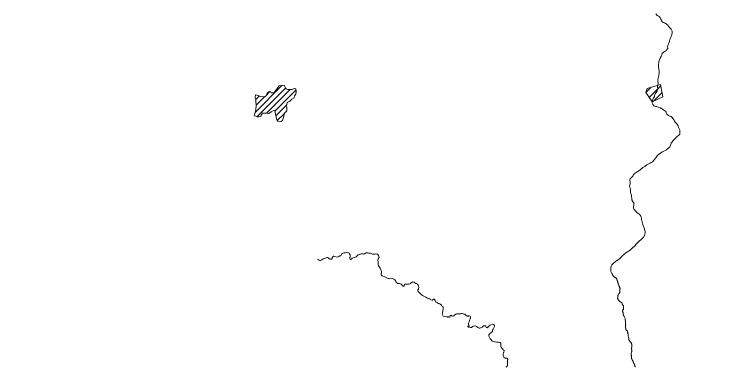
# Model space of a CAD drawing. Extents: x -1643653 to 4543381, y 1624270 to 13878484.
# Drawn here: x 589726 to 594659, y 8916524 to 8918990 of the extents above; entities that cross this region are included whole.
import ezdxf

# ---------------------------------------------------------------- set-up
doc = ezdxf.new("R2010")
doc.units = 0
doc.header["$LTSCALE"] = 200
doc.layers.add('6', color=7, linetype='Continuous', lineweight=13)
doc.layers.add('60', color=7, linetype='Continuous', lineweight=13)

msp = doc.modelspace()

# ---------------------------------------------------------------- linework, layer by layer
at = {"layer": '6'}
for p, q in [((591411.9, 8918304.7), (591597.7, 8918490.6)), ((591422.4, 8918272.8), (591622.2, 8918472.6)), ((594142, 8918443.1), (594177.6, 8918478.7)), ((594163.5, 8918408.1), (594244.8, 8918489.3)), ((591486.8, 8918422.1), (591512.9, 8918448.1)), ((591488.7, 8918296.7), (591654.9, 8918462.8)), ((591549.2, 8918314.7), (591696.1, 8918461.7)), ((594192.4, 8918380.4), (594254.3, 8918442.2)), ((591414.7, 8918392.4), (591440.2, 8918417.8)), ((591417.3, 8918352.5), (591478.5, 8918413.8)), ((591680.6, 8918403.7), (591683.7, 8918406.8)), ((591555.8, 8918278.9), (591630.3, 8918353.4)), ((591565.1, 8918245.7), (591614.9, 8918295.5))]:
    msp.add_line(p, q, dxfattribs=at)
for points in [[(594211, 8918993.2), (594213.8, 8918990.1), (594215.9, 8918986), (594218.1, 8918982.6), (594220.8, 8918980), (594229.2, 8918976.9), (594232.7, 8918974.8), (594237.1, 8918971.2), (594237.6, 8918969.7), (594238.5, 8918969.2), (594241.7, 8918964.5), (594242.7, 8918961.5), (594245.7, 8918955.2), (594252.2, 8918942.7), (594253.9, 8918939.9), (594258.7, 8918934.5), (594263.2, 8918932.8), (594267.2, 8918931.8), (594270.4, 8918930.5), (594278.7, 8918925.5), (594282.4, 8918923.7), (594285.8, 8918920.4), (594294.4, 8918913.4), (594297.9, 8918909.5), (594310.8, 8918892.4), (594318.5, 8918884.1)], [(594318.5, 8918884.1), (594320.6, 8918880.8), (594323.3, 8918875.6), (594324.2, 8918871.7), (594324.4, 8918867.9), (594324.2, 8918856.3), (594321.1, 8918841.2), (594318.7, 8918836.7), (594310.1, 8918817.8), (594309, 8918813.9), (594307.1, 8918802.5), (594306.1, 8918798.8), (594301.1, 8918787), (594299.1, 8918782.9), (594296.6, 8918775.6), (594295.7, 8918771.5), (594293.6, 8918764.6), (594293.4, 8918763.3), (594293.7, 8918750.3), (594288.3, 8918743.2), (594288.3, 8918741), (594285.3, 8918736.3), (594280.2, 8918732.5), (594275.5, 8918730.9), (594270.3, 8918727.7), (594265, 8918724), (594260, 8918719.7), (594256.3, 8918715.8), (594253.8, 8918709.3), (594252.3, 8918704.3), (594251, 8918698.8), (594248.9, 8918693.8), (594241.2, 8918682), (594231.1, 8918658.5), (594231.2, 8918658.1), (594232, 8918657.3), (594229.8, 8918634.4)], [(594229.8, 8918634.4), (594229.4, 8918626.8), (594229.4, 8918618.7), (594229.9, 8918614.3), (594234.2, 8918597.5), (594234.5, 8918593), (594235.3, 8918588.7), (594234.5, 8918584.1), (594234.2, 8918576.6), (594229.4, 8918550.1), (594227.7, 8918544.2), (594226.7, 8918539.7), (594226, 8918534.1), (594226, 8918534.1), (594226.3, 8918528.8), (594225.8, 8918523.7), (594225.5, 8918518.7), (594226.2, 8918513), (594226.4, 8918503.1), (594225.9, 8918497.8), (594222.9, 8918478.5), (594225.7, 8918466.4), (594224.2, 8918463.6), (594220.6, 8918454.3), (594217.9, 8918449.3), (594213.5, 8918443), (594207, 8918432.6), (594204.3, 8918426.8), (594202.6, 8918420.8), (594200.6, 8918415.2), (594195.5, 8918404.1), (594190.1, 8918393.3), (594187.9, 8918387.5), (594184.7, 8918376.6), (594184.9, 8918370.8), (594187, 8918364.9), (594189.1, 8918360.3), (594190.8, 8918358.7), (594197.9, 8918349.7), (594203, 8918347.3), (594209.9, 8918345.4), (594215.5, 8918343.5), (594221, 8918342.3), (594227, 8918339.7), (594243.4, 8918334.2), (594249, 8918331.2), (594254.3, 8918327.9), (594259.7, 8918323.2), (594278.4, 8918312.6), (594280.9, 8918310.6), (594282.4, 8918307), (594284.2, 8918299.2), (594288, 8918291.6), (594291.1, 8918287.7), (594298.5, 8918281.2), (594305.1, 8918277.9), (594318.7, 8918273.9), (594322.3, 8918270.7), (594326, 8918266.5), (594330.9, 8918259.4), (594338.1, 8918247.6), (594342.2, 8918241.9), (594347, 8918235.8), (594352.2, 8918228.3), (594356.9, 8918222.7)], [(594356.9, 8918222.7), (594362.6, 8918215.2), (594366.3, 8918208.8), (594367.2, 8918206.5), (594369.2, 8918197.1), (594371.3, 8918192), (594379.1, 8918179), (594379.3, 8918164), (594378.1, 8918151.2), (594377.6, 8918150.3), (594374.2, 8918147.3), (594370.9, 8918143.8), (594360.6, 8918133.9), (594353.5, 8918126.4), (594345.8, 8918119.7), (594335.9, 8918110.5), (594329.6, 8918103.7), (594322.5, 8918093.3), (594319.2, 8918087.2), (594311.5, 8918068), (594308.1, 8918063.2), (594300.7, 8918054.8), (594292.7, 8918047.9), (594288.6, 8918044.7), (594284.7, 8918042.2), (594275.5, 8918037.2), (594265.8, 8918032.8), (594257.1, 8918027.6), (594244.9, 8918019.5), (594236.9, 8918014.4), (594226.2, 8918005.8), (594220, 8917998.6), (594210.8, 8917984.6), (594199.9, 8917970.5), (594190.8, 8917960.6), (594187.2, 8917958), (594183.4, 8917955.8)], [(594183.4, 8917955.8), (594179, 8917952.7), (594170.7, 8917948.4), (594165.8, 8917946.4), (594161.4, 8917944.2), (594153.3, 8917939.3), (594149.1, 8917936.1), (594145.3, 8917933.7), (594141.4, 8917930.6), (594133.6, 8917925.1), (594129.4, 8917922.8), (594120.9, 8917917.5), (594112.6, 8917911.6), (594092.7, 8917895.3), (594092.7, 8917895.3), (594085.5, 8917890.2), (594080.6, 8917887.2), (594060.4, 8917872.8), (594056.9, 8917869.3), (594053.1, 8917864.7), (594051.8, 8917860.8), (594049.8, 8917856.4), (594046.6, 8917851.8), (594044.8, 8917849.8), (594043.5, 8917849.5), (594041.5, 8917847.4), (594037.2, 8917844.1), (594034.4, 8917841.3), (594032, 8917837.6), (594029.7, 8917831.9), (594029.7, 8917830.6), (594030.3, 8917827.2), (594030.6, 8917818.2), (594031.4, 8917813.3), (594031.2, 8917804.4), (594027.6, 8917790.3), (594027.1, 8917783.8), (594028.2, 8917780.5), (594030.8, 8917775.8), (594034.7, 8917761.2), (594034.8, 8917756.1), (594033.8, 8917751.4), (594034.2, 8917746.7), (594035, 8917742), (594036.9, 8917736.7), (594040.4, 8917723), (594041.9, 8917713.4), (594042.5, 8917704.3), (594042.1, 8917699.4), (594043.7, 8917692.4), (594046.8, 8917685.8), (594048.8, 8917680.8), (594056.4, 8917670.7), (594056.8, 8917657.1), (594056.3, 8917653.6), (594054.1, 8917643.9), (594054.4, 8917636.5), (594057.6, 8917628.1), (594059.6, 8917625.2), (594069.2, 8917613.9), (594078.3, 8917603.7), (594081.6, 8917600.5), (594093.3, 8917592.7), (594097.4, 8917588.8), (594101.6, 8917584)], [(594101.6, 8917584), (594105.5, 8917577), (594107.4, 8917572.3), (594109.8, 8917562.8), (594111.5, 8917551.9), (594115.2, 8917541.6), (594116, 8917536.1), (594118.5, 8917526.4), (594120.4, 8917521.1), (594122.4, 8917510.8), (594124.1, 8917505.5), (594130.7, 8917489.7), (594132.2, 8917485.1), (594136.2, 8917470.1), (594136.4, 8917466.5), (594133.8, 8917447.3), (594123.8, 8917430.6), (594121.9, 8917428.8), (594111.8, 8917416.9), (594108, 8917414.7), (594103.1, 8917410.6), (594098.2, 8917407.2), (594092.5, 8917400), (594082.3, 8917390.2), (594081.2, 8917388.3), (594080.2, 8917387.9), (594073.3, 8917381.9), (594071.7, 8917379.7), (594065.5, 8917373), (594057.6, 8917363.5), (594053.4, 8917359.7), (594050.1, 8917358.1), (594047.2, 8917356.1), (594032.8, 8917341.7), (594024.6, 8917335.2), (594019.5, 8917331.6), (594013.8, 8917328.6)], [(591845.6, 8917277.7), (591849.8, 8917275.1), (591853.6, 8917272.5), (591856.8, 8917269), (591862.9, 8917267.1), (591867.4, 8917268), (591872, 8917270), (591877.2, 8917272.6), (591881.7, 8917277.1), (591886.9, 8917279.1), (591892.6, 8917280.1), (591898, 8917281.9), (591911.5, 8917288.4), (591912.4, 8917288.6), (591915.1, 8917288.6), (591920.4, 8917287.1), (591926.3, 8917282.5), (591930.3, 8917278.6), (591932.7, 8917277.4), (591936.8, 8917276.8), (591941.4, 8917276.7), (591944.6, 8917276.9), (591947.1, 8917278.1), (591948.1, 8917279.7), (591949.7, 8917285.5), (591949.8, 8917289.9), (591950.3, 8917291.2), (591955, 8917296), (591957.2, 8917297.2), (591960.7, 8917297.4), (591967.8, 8917295.8), (591977.8, 8917292.2), (591984.7, 8917291.9), (591990.2, 8917292.5), (591994.9, 8917294.9), (591999.7, 8917299.4), (592005.2, 8917299.8), (592009.9, 8917301.1), (592011.7, 8917303.8), (592015.8, 8917313), (592018.7, 8917315.7), (592023.7, 8917319), (592029.6, 8917320.3), (592041.4, 8917322.1), (592052.1, 8917322.6), (592057.4, 8917322.2), (592062.2, 8917321), (592066.4, 8917317.7), (592070.9, 8917313), (592074.3, 8917307.5), (592075.4, 8917304.4), (592075.4, 8917301.5), (592073.8, 8917290.7), (592072.7, 8917288.2), (592072.1, 8917282.9), (592074, 8917277.7), (592076.8, 8917274.7), (592078.7, 8917274.3), (592079.6, 8917274.6), (592084.5, 8917277.6), (592088.2, 8917282.7), (592095.4, 8917287), (592106.7, 8917288.2), (592112.7, 8917290), (592116.6, 8917292.6), (592124.8, 8917301.6), (592131.5, 8917306.6), (592137, 8917309.7), (592142.4, 8917311.8), (592147.8, 8917312.8), (592153, 8917313.4), (592159.1, 8917313), (592164.9, 8917313), (592170.5, 8917312.2), (592175.5, 8917314.6), (592185.9, 8917320.4), (592190.5, 8917321.4), (592197.2, 8917321.6), (592203.6, 8917319.4), (592216.4, 8917318.6), (592225.5, 8917314.4), (592230.7, 8917312.4), (592236.7, 8917310.9), (592242.4, 8917311.1), (592248.1, 8917312.4), (592254.1, 8917313.4), (592259.9, 8917312.8), (592265.1, 8917310.8), (592269.7, 8917306.4), (592271.2, 8917303.7), (592272.3, 8917302.9), (592275.7, 8917294.6), (592276.6, 8917289.2), (592275.9, 8917285.5), (592271.4, 8917280), (592269.1, 8917275.7), (592268.3, 8917270.4), (592269.3, 8917258.8), (592269.4, 8917252.5), (592269.9, 8917242.9), (592271, 8917236.8)], [(594013.8, 8917328.6), (594002.2, 8917321.7), (593997.8, 8917317.7), (593992.7, 8917313.9), (593983, 8917305.5), (593978.9, 8917301.4), (593974.3, 8917296.2), (593970.9, 8917293.4), (593969.1, 8917291.2), (593967, 8917289.2), (593965, 8917286.7), (593956.6, 8917279), (593947, 8917272), (593941.1, 8917268.3), (593935.1, 8917264.2), (593935.1, 8917264.2), (593928.8, 8917260.8), (593923.4, 8917256.6), (593915.3, 8917249), (593903.6, 8917237.6), (593897.8, 8917227.8), (593896.4, 8917217.3), (593896.4, 8917205.8), (593897.2, 8917190.4), (593902.9, 8917177.1)], [(592271, 8917236.8), (592271, 8917236.8), (592273.1, 8917230.7), (592276.2, 8917225.3), (592283.8, 8917214), (592289.3, 8917203.3), (592291.5, 8917197.8), (592292.7, 8917191.5), (592292.7, 8917186.1), (592291.4, 8917175.2), (592292.2, 8917167.6), (592294.6, 8917164.1), (592298.4, 8917159.7), (592302.7, 8917157), (592312.9, 8917154.9), (592340.3, 8917142.5), (592345.8, 8917140.6), (592351.5, 8917140.3), (592368.9, 8917141.3), (592375.2, 8917139.3), (592380.7, 8917136.4), (592385.9, 8917133), (592391.1, 8917128.2), (592394.3, 8917122.2), (592396.1, 8917116.6), (592401.1, 8917111.7), (592408.1, 8917107.8), (592414, 8917106.3), (592419.4, 8917106.8), (592426.8, 8917105.2), (592427.4, 8917104.2), (592430.7, 8917101.9), (592435, 8917097.5), (592440.3, 8917091), (592442.3, 8917089.4), (592445.5, 8917088.1), (592448.1, 8917088.1), (592450.3, 8917088.5), (592453.1, 8917091.5), (592453.5, 8917097.1), (592454.4, 8917098.7), (592456.8, 8917101.6), (592459.2, 8917102.1), (592461.5, 8917101.7), (592466.7, 8917101.4), (592477.9, 8917102.8), (592484.1, 8917103.1), (592490.6, 8917104.9), (592495.6, 8917107.8), (592501.1, 8917111.9), (592506.7, 8917114.8), (592512.7, 8917117.4), (592516.7, 8917115.1), (592521.3, 8917115.6), (592526.3, 8917111.3), (592534.6, 8917107.5), (592540.1, 8917103.7), (592545.8, 8917101), (592550.4, 8917094.7), (592552.6, 8917089), (592553.4, 8917082.9), (592553.4, 8917078), (592552.7, 8917072.4), (592551.6, 8917066.9), (592548.2, 8917061.5), (592547.3, 8917059.6), (592547.3, 8917054.7), (592550.3, 8917050.4), (592561.6, 8917039.8), (592567, 8917034.3), (592574.5, 8917027.9), (592580.6, 8917023.7), (592585.8, 8917020.6), (592602.8, 8917011.8), (592614.3, 8917004.6), (592619.5, 8917002), (592624.7, 8917000), (592631.2, 8916998.5), (592636.2, 8916996.2), (592639.5, 8916993.2), (592646.8, 8916991.2), (592649.2, 8916991.1), (592657.9, 8916996.1), (592661, 8916996.4), (592661.7, 8916996.2), (592664.2, 8916994.4), (592669.2, 8916988.6), (592669.9, 8916983.4), (592673, 8916976.8), (592677.8, 8916976.1), (592684.1, 8916973.9), (592685.2, 8916971.8), (592686.4, 8916967), (592687.1, 8916966.5), (592688.8, 8916965.9), (592697.7, 8916966), (592700.3, 8916965.4), (592702.8, 8916961.5), (592705, 8916960.5), (592709.9, 8916959.1), (592711.1, 8916957.5)], [(593902.9, 8917177.1), (593903.3, 8917176.8), (593904.7, 8917174.2), (593905.7, 8917172.4), (593907.1, 8917170.5), (593907.6, 8917168.2), (593908.2, 8917166.1), (593909.6, 8917164.5), (593911.5, 8917162.4), (593913.4, 8917160.1), (593915.1, 8917157.8), (593916.8, 8917155.9), (593918.8, 8917154), (593921, 8917152.1), (593923.3, 8917150.5), (593925.2, 8917149.7), (593927.4, 8917149.1), (593929.2, 8917147.8), (593931.1, 8917146.3)], [(593931.1, 8917146.3), (593932.9, 8917144.8), (593934.6, 8917143.4), (593935.8, 8917141.6), (593937.2, 8917139), (593938.6, 8917136.1), (593939.6, 8917133.4), (593940.2, 8917130.4), (593940.6, 8917129.7), (593941.3, 8917127.8), (593942, 8917125.9), (593942.7, 8917123.3), (593943.6, 8917121.1), (593944.4, 8917118.9), (593945.6, 8917115.6), (593945.6, 8917113.4), (593945.5, 8917110.8), (593947.3, 8917109.4), (593948.1, 8917106.8), (593948.1, 8917104.1), (593949.5, 8917101.2), (593951.9, 8917098.4), (593952.4, 8917096.3), (593952.4, 8917093.7), (593953.1, 8917090.6), (593954, 8917088.6), (593955.3, 8917085.7), (593956.2, 8917083), (593958, 8917078.9), (593960.2, 8917076.7), (593961.5, 8917074.9), (593961.7, 8917072.7), (593961.6, 8917070.6), (593961, 8917068.3), (593959.9, 8917066.4), (593958.7, 8917063.9), (593958.4, 8917060.7), (593958.2, 8917058.7), (593957.8, 8917055.3), (593959.4, 8917052.8), (593959.5, 8917050.1), (593959.2, 8917047.4), (593958.9, 8917045.3), (593958.2, 8917043.1), (593957.5, 8917040.4), (593956.4, 8917038.4), (593954.2, 8917037.3), (593951.9, 8917035.2), (593950.4, 8917033.6), (593948.4, 8917030.6), (593947.5, 8917028.2), (593947.6, 8917026.8), (593946.7, 8917024.4), (593946.1, 8917022.4), (593945.3, 8917020.3), (593944.6, 8917017.9), (593944.4, 8917015.8), (593944.3, 8917011.7), (593944.3, 8917009.3), (593944.2, 8917006), (593944.1, 8917003.4), (593945.1, 8917000.9), (593946.1, 8916997.5), (593947.1, 8916994), (593948.5, 8916991.6), (593949.9, 8916990.1), (593952, 8916987.6), (593955, 8916986.6), (593956.8, 8916985), (593958, 8916983.3), (593959.8, 8916981.8), (593962.7, 8916979.6), (593965, 8916977.8), (593966.6, 8916976.2), (593968.3, 8916974.8), (593970.8, 8916974.3), (593972.3, 8916972.9), (593973.6, 8916971.1), (593975.1, 8916969.2), (593975.6, 8916967.1), (593975.8, 8916964.8), (593976.7, 8916962.3), (593977.3, 8916960.3), (593978.3, 8916958.1), (593979.3, 8916955.4), (593981.2, 8916953.3), (593983, 8916952.1), (593985.2, 8916950.6), (593985.8, 8916948.1), (593985.5, 8916946.1), (593985.1, 8916943.1), (593984.9, 8916940.8), (593984.7, 8916938.6), (593984, 8916935.1), (593984, 8916932.8), (593984.6, 8916930.1), (593985.2, 8916927.7), (593984.7, 8916924.6), (593982.8, 8916923), (593980.7, 8916921.8), (593979, 8916920.3)], [(592711.1, 8916957.5), (592712.3, 8916955.2), (592712.3, 8916955.2), (592712.5, 8916952), (592712.9, 8916951.3), (592716.5, 8916947.7), (592721.5, 8916946), (592723.3, 8916943.9), (592723.8, 8916943), (592724.6, 8916937.6), (592724, 8916926.3), (592723.1, 8916920.9), (592721.6, 8916915.2), (592720.5, 8916904.2), (592718.9, 8916898.6), (592717.9, 8916893.2), (592724.4, 8916878.8), (592748.9, 8916872.5), (592752, 8916871.9), (592752.8, 8916872.2), (592756.5, 8916875), (592756.8, 8916876), (592764.5, 8916872), (592768.8, 8916871.5), (592772.3, 8916874.1), (592774.2, 8916877.3), (592774.6, 8916880), (592776.1, 8916881.8), (592776.7, 8916883.3), (592778.3, 8916883.5), (592779.7, 8916884.5), (592781.1, 8916884.6), (592785.3, 8916881.4), (592790.6, 8916878.7), (592793.5, 8916878.7), (592799, 8916881.6), (592806.1, 8916887.4), (592809.8, 8916890.8), (592813.5, 8916892.8), (592818.2, 8916894.8), (592823.2, 8916895.6), (592832.3, 8916895.2), (592841.5, 8916895.2), (592846.2, 8916894.2), (592848.3, 8916894.2), (592855.1, 8916897.4), (592857.3, 8916897.7), (592859.4, 8916896.6), (592863.9, 8916893.7), (592869.3, 8916891.4), (592872.9, 8916891), (592874, 8916891.6), (592877.8, 8916892.9), (592880, 8916893), (592881.3, 8916890.9), (592883, 8916885.1), (592893.3, 8916877.1), (592895.9, 8916877), (592897.7, 8916877.4), (592900.5, 8916879), (592904.1, 8916880.6), (592908.2, 8916881.2), (592908.8, 8916881.1), (592913.1, 8916878.3), (592916.1, 8916873), (592916.1, 8916868.1), (592914.8, 8916863.5), (592913.2, 8916861.2), (592912.4, 8916858.9), (592908.4, 8916850.8), (592907.6, 8916846.4), (592906.1, 8916842), (592905.5, 8916837.8), (592903.6, 8916833.6), (592902.2, 8916828.9), (592901.3, 8916824.9), (592901.9, 8916824), (592902.6, 8916820.6), (592904.8, 8916816.2), (592905.6, 8916813.8), (592903.6, 8916811.8), (592897.4, 8916808), (592896.8, 8916804.3), (592899.4, 8916802.5), (592901.2, 8916801.9), (592903.1, 8916801.9), (592906.1, 8916803), (592907.3, 8916803), (592910.3, 8916802.2), (592916.3, 8916798.3), (592920.2, 8916798.1), (592922.2, 8916798.7), (592923.7, 8916799.8), (592926.5, 8916803.4), (592930.2, 8916806.3), (592934.1, 8916808.1), (592938.3, 8916809.3), (592944.5, 8916809.6), (592952.3, 8916807.6), (592956.4, 8916805.5), (592965.7, 8916799.6)], [(593979, 8916920.3), (593978.2, 8916918), (593978, 8916916), (593978, 8916913.3), (593978.5, 8916911.2), (593979.3, 8916908.4), (593980.3, 8916905.9), (593981.8, 8916903.3), (593983.1, 8916899.7), (593983.7, 8916897.3), (593983.7, 8916894.3), (593983.4, 8916891.3), (593983.1, 8916888.6), (593984.1, 8916886.7), (593984.8, 8916884), (593986.4, 8916881.6), (593988.6, 8916879.6), (593990.3, 8916877.7), (593990.7, 8916876.4), (593991.3, 8916870.8), (593997, 8916862.3), (593996.9, 8916853.1)], [(593996.9, 8916853.1), (593996.9, 8916852.3), (593998.1, 8916841.7), (593998.4, 8916839.4), (593998.5, 8916836.3), (593998.8, 8916833.9), (593998.9, 8916831.7), (593998.9, 8916829.4), (593998.8, 8916827.2), (593998.7, 8916825), (593998.5, 8916823), (593999, 8916820.7), (594000, 8916818.7), (594000.2, 8916815.8), (594000.1, 8916812.4), (593999.7, 8916810.2), (593999.1, 8916808.1), (593998.6, 8916805.3), (593998.9, 8916802.9), (593999.6, 8916799.7), (593999.8, 8916796.9), (594000.5, 8916793.9), (594000.8, 8916791.7), (594001.1, 8916788.2), (594002.2, 8916785.5), (594003.1, 8916783), (594003.1, 8916780.8), (594005.2, 8916779.1), (594007.4, 8916778.3), (594009.2, 8916777), (594010.8, 8916775.2), (594011.9, 8916772.7), (594013.1, 8916769.7), (594013.9, 8916766.8), (594014.1, 8916764), (594014.5, 8916761.2), (594014.9, 8916759.2), (594015.8, 8916756.9), (594016.5, 8916753.8), (594016.9, 8916751.8), (594017, 8916749.7), (594016.8, 8916747.5), (594016.9, 8916744.1), (594017.2, 8916741.5), (594017.9, 8916739.2), (594019.1, 8916734.7), (594020, 8916731.6), (594020.7, 8916728.8), (594021.4, 8916726.8), (594021.7, 8916724.8), (594021.6, 8916722), (594021.6, 8916719.8), (594022.6, 8916716.9), (594022.8, 8916714.6), (594023.4, 8916711.8), (594024.4, 8916710), (594025.8, 8916707.9), (594027.6, 8916705.9), (594029.3, 8916703.8), (594031, 8916701.6), (594032.4, 8916699.9), (594034.3, 8916697.5), (594035.6, 8916695.5), (594037.5, 8916693.1), (594039.1, 8916690.2), (594040.5, 8916688.1), (594041.4, 8916685.6), (594042.6, 8916682.6), (594042.9, 8916680.3), (594043, 8916678.3), (594042.7, 8916675.6), (594042.7, 8916673.2), (594042.7, 8916669.9), (594042.8, 8916667.1), (594043.1, 8916664.8), (594043.2, 8916662.4), (594043, 8916660.3), (594041, 8916658.4), (594040.1, 8916655.7), (594040.1, 8916653.3), (594040.3, 8916651.2), (594040.8, 8916648.8), (594041.2, 8916646.8), (594041.9, 8916644.8), (594042.5, 8916641.9), (594042.5, 8916638.7), (594042.5, 8916636.2), (594042.8, 8916633.5), (594042.6, 8916630.4), (594041.8, 8916627.7), (594041.1, 8916625.4), (594040.1, 8916623.1), (594039.2, 8916620.5), (594038.7, 8916618.1), (594038.3, 8916615.6), (594038.1, 8916612.8), (594038.8, 8916609.5), (594039.2, 8916607.5), (594039.5, 8916605.1), (594040.4, 8916602.6), (594040.7, 8916600.4)], [(592965.7, 8916799.6), (592971.1, 8916796.7), (592975.3, 8916795.1), (592975.3, 8916795.1), (592980.2, 8916794.9), (592984.7, 8916795.5), (592988.8, 8916796.7), (592996.4, 8916800.7), (592999.6, 8916803.7), (593002.3, 8916807), (593006.9, 8916810.2), (593009.7, 8916810.9), (593018.9, 8916811.5), (593021.6, 8916809.9), (593022.9, 8916809.5), (593023.3, 8916806), (593024, 8916801.8), (593025.3, 8916799.7), (593027.7, 8916798.3), (593031.8, 8916797.5), (593036.9, 8916800.8), (593039.9, 8916803.6), (593040.4, 8916804.7), (593048.4, 8916813.9), (593050.5, 8916814.8), (593056.7, 8916818.5), (593069.6, 8916822.2), (593071.9, 8916822.4), (593074.1, 8916821.8), (593078, 8916819.3), (593078.3, 8916818.5), (593081.3, 8916815), (593082.3, 8916813.2), (593082.9, 8916810.4), (593082.9, 8916806.1), (593081.6, 8916801), (593079.4, 8916796.2), (593077.2, 8916792.5), (593074.1, 8916788.4), (593069.8, 8916781), (593069.3, 8916776.1), (593068.4, 8916772.5), (593067.2, 8916770.7), (593067, 8916769.5), (593057.8, 8916761.1), (593053.4, 8916758.2), (593048, 8916752.6), (593044.2, 8916746.8), (593043.8, 8916744.4), (593043.8, 8916740.9), (593044.2, 8916737.7), (593046.2, 8916734.5), (593047.5, 8916729.8), (593049.9, 8916725.4), (593053.1, 8916720.5), (593055, 8916718.1), (593059, 8916715), (593066.5, 8916703.3), (593083.2, 8916699.6), (593087.7, 8916697.7), (593096.7, 8916695.6), (593106.8, 8916696.1), (593111.4, 8916695.6), (593122, 8916693.3)], [(593122, 8916693.3), (593126.8, 8916688.3), (593128.2, 8916676.8), (593128.1, 8916671.3), (593128.5, 8916667.6), (593130.1, 8916662.3), (593136.3, 8916652.8), (593139.5, 8916648.8), (593144.8, 8916643.5), (593149.8, 8916637.2), (593150.5, 8916635.3), (593150.3, 8916632.6), (593149.3, 8916628.1), (593148.4, 8916625.5), (593147, 8916623.3), (593146.5, 8916621.2), (593145.8, 8916620.5), (593144.6, 8916613.9), (593144.2, 8916604.4), (593145, 8916599.8), (593146.2, 8916595.4), (593148.1, 8916591.6), (593149.5, 8916589.9), (593150, 8916588.8), (593157.2, 8916584.3), (593160.7, 8916583.4), (593169.3, 8916584), (593171.6, 8916583.7), (593173.7, 8916581.4), (593175.6, 8916578), (593175.8, 8916573.6), (593175, 8916569.8), (593174.3, 8916568.8), (593173.5, 8916564.7), (593173.1, 8916560.2), (593173.5, 8916555.3), (593174.5, 8916550.8), (593174.1, 8916537.8), (593173.4, 8916532.9), (593172.2, 8916528.9), (593171.7, 8916528.1), (593167.9, 8916524.7), (593164.1, 8916522.1)], [(594040.7, 8916600.4), (594041, 8916598.2), (594041.3, 8916596), (594042, 8916593.7), (594042, 8916591.4), (594042, 8916589.1), (594041.9, 8916586.2), (594041.9, 8916583.9), (594041.9, 8916581.4), (594042.2, 8916580.1), (594043, 8916578.2), (594043.9, 8916576.3), (594044.8, 8916574.2), (594045.9, 8916572.2), (594047, 8916570.4), (594048.3, 8916568.3), (594049.3, 8916566), (594050.4, 8916563.9), (594051.4, 8916561.8), (594052.4, 8916560), (594053.5, 8916557.6), (594054.3, 8916555.6), (594055.1, 8916553.7), (594056, 8916551.6), (594056.9, 8916549.8), (594058.2, 8916548), (594059.2, 8916546.1), (594060, 8916543.6), (594061, 8916541.7), (594062, 8916539.6), (594062.6, 8916537.6), (594063.3, 8916535.5), (594063.5, 8916533.2), (594064.2, 8916530.9), (594065.1, 8916528.8), (594066, 8916526.9), (594066.8, 8916524.7), (594067.8, 8916523.6)]]:
    msp.add_lwpolyline(points, dxfattribs=at)
for points in [[(591659, 8918462.6), (591668.5, 8918464), (591682.1, 8918469.4), (591686.2, 8918469.4), (591695.7, 8918468), (591697, 8918450.4), (591695.7, 8918431.4), (591686.2, 8918417.8), (591683.4, 8918405.6), (591667.2, 8918394.8), (591652.2, 8918382.5), (591634.6, 8918371.7), (591629.2, 8918348.6), (591631.9, 8918340.5), (591631.9, 8918314.7), (591615.6, 8918298.4), (591607.5, 8918267.2), (591602.1, 8918245.5), (591595.3, 8918241.4), (591591.2, 8918240.1), (591580.3, 8918237.3), (591568.1, 8918241.4), (591561.3, 8918250.9), (591553.2, 8918291.6), (591549.1, 8918314.7), (591538.3, 8918317.4), (591522, 8918306.6), (591505.7, 8918295.7), (591482.7, 8918297.1), (591461, 8918297.1), (591452.8, 8918283.5), (591451.5, 8918278.1), (591446, 8918274), (591436.6, 8918271.3), (591425.7, 8918271.3), (591408.1, 8918279.4), (591404, 8918282.1), (591413.5, 8918309.3), (591417.6, 8918343.2), (591416.2, 8918388), (591409.4, 8918408.3), (591412.1, 8918426), (591437.9, 8918419.2), (591451.5, 8918411), (591477.2, 8918413.8), (591482.7, 8918413.8), (591493.5, 8918435.5), (591503, 8918446.3), (591517.9, 8918449), (591519.3, 8918443.6), (591523.4, 8918440.9), (591527.4, 8918440.9), (591531.5, 8918440.9), (591538.3, 8918440.9), (591542.4, 8918442.2), (591579, 8918488.4), (591614.3, 8918492.5), (591618.3, 8918483), (591622.4, 8918472.1), (591626.5, 8918468), (591636, 8918464)], [(594150.3, 8918470.4), (594242.9, 8918498.5), (594260.6, 8918411), (594185.6, 8918377.3), (594161.2, 8918411.3), (594141.8, 8918442.5)]]:
    msp.add_lwpolyline(points, close=True, dxfattribs=at)
at = {"layer": '60', "lineweight": 25}
msp.add_spline([(814781, 9009175.5), (814787.2, 9009173.4), (814796.9, 9009173.4), (814799.4, 9009172.4), (814805.1, 9009174.5), (814805.6, 9009176.5), (814811.7, 9009179.5), (814811.7, 9009179.5), (814801.5, 9009181), (814790.7, 9009181.5), (814784.1, 9009183.1), (814777.4, 9009185.1), (814778.4, 9009175.5)], degree=3, dxfattribs=at)

doc.saveas('drawing.dxf')
